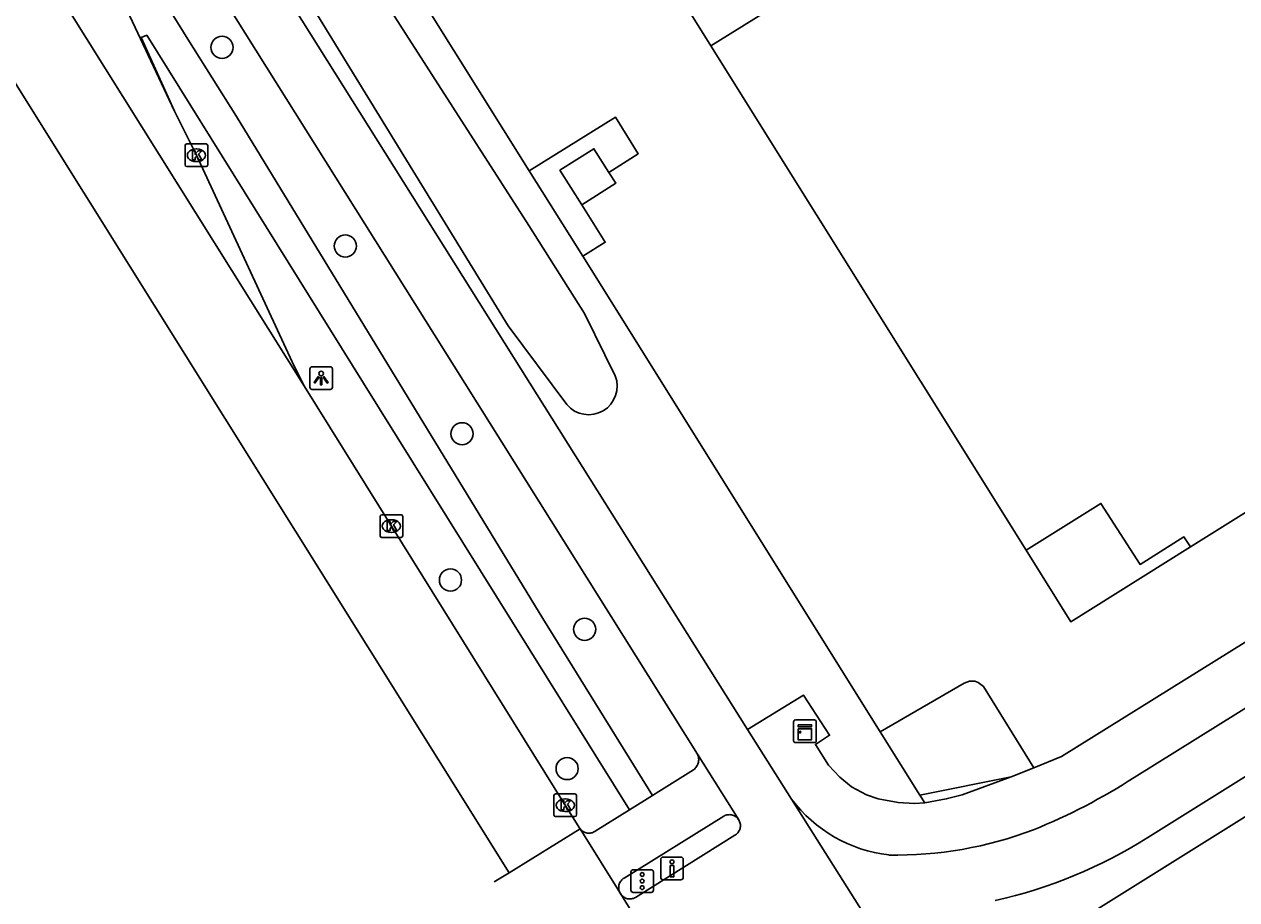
# Model space of a CAD drawing. Extents: x 158838 to 160074, y 386376 to 387776.
# Drawn here: x 159121.6 to 159175.2, y 386727.2 to 386765.8 of the extents above; entities that cross this region are included whole.
import ezdxf

# ---------------------------------------------------------------- set-up
doc = ezdxf.new("R2010")
doc.units = 0
for name, color, linetype in [('IMGEO_Berm_groen', 7, 'Continuous'), ('IMGEO_Boom', 7, 'Continuous'), ('IMGEO_Drukknoppaal', 7, 'Continuous'), ('IMGEO_Fietspad_gesloten', 7, 'Continuous'), ('IMGEO_Groenvoorziening', 7, 'Continuous'), ('IMGEO_Hek', 7, 'Continuous'), ('IMGEO_Kast', 7, 'Continuous'), ('IMGEO_Kolk', 7, 'Continuous'), ('IMGEO_Lage_trafo', 7, 'Continuous'), ('IMGEO_Lichtpunt', 7, 'Continuous'), ('IMGEO_OVBaan_open', 7, 'Continuous'), ('IMGEO_Pand', 7, 'Continuous'), ('IMGEO_Pand_overbouw', 7, 'Continuous'), ('IMGEO_Parkeervlak_open', 7, 'Continuous'), ('IMGEO_Rijbaan_lokaal_gesloten', 7, 'Continuous'), ('IMGEO_Rijbaan_regionaal_gesloten', 7, 'Continuous'), ('IMGEO_Verkeersregelinstallatiepaal', 7, 'Continuous'), ('IMGEO_Voetpad_open', 7, 'Continuous'), ('IMGEO_Waterloop', 7, 'Continuous')]:
    doc.layers.add(name, color=color, linetype=linetype)

msp = doc.modelspace()

# ---------------------------------------------------------------- linework, layer by layer
at = {"layer": 'IMGEO_Berm_groen'}
for points in [[(159143.926, 386759.369), (159146.284, 386755.603)], [(159159.428, 386734.612), (159161.174, 386731.823)], [(159161.388, 386731.481), (159161.174, 386731.823)]]:
    msp.add_lwpolyline(points, dxfattribs=at)
at = {"layer": 'IMGEO_Boom'}
for centre in [(159130.357, 386764.823), (159135.798, 386756.057), (159140.956, 386747.768), (159140.445, 386741.311), (159146.369, 386739.137), (159145.597, 386732.99)]:
    msp.add_circle(centre, 0.489, dxfattribs=at)
at = {"layer": 'IMGEO_Drukknoppaal'}
for p, q in [((159149.734, 386728.185), (159149.734, 386728.985)), ((159149.734, 386728.985), (159149.734, 386728.185)), ((159149.834, 386729.085), (159150.624, 386729.085)), ((159150.624, 386729.085), (159149.834, 386729.085)), ((159150.724, 386728.985), (159150.724, 386728.185)), ((159150.724, 386728.185), (159150.724, 386728.985)), ((159150.624, 386728.085), (159149.834, 386728.085)), ((159149.834, 386728.085), (159150.624, 386728.085))]:
    msp.add_line(p, q, dxfattribs=at)
msp.add_lwpolyline([(159150.304, 386728.71), (159150.304, 386728.21), (159150.154, 386728.21), (159150.154, 386728.71), (159150.304, 386728.71)], dxfattribs=at)
msp.add_circle((159150.229, 386728.875), 0.085, dxfattribs=at)
for centre, start, end in [((159149.834, 386728.985), 90, 180), ((159149.834, 386728.985), 90, 180), ((159150.624, 386728.985), 0, 90), ((159150.624, 386728.985), 360, 90), ((159149.834, 386728.185), 180, 270), ((159149.834, 386728.185), 180, 270), ((159150.624, 386728.185), 270, 0), ((159150.624, 386728.185), 270, 0)]:
    msp.add_arc(centre, 0.1, start, end, dxfattribs=at)
at = {"layer": 'IMGEO_Fietspad_gesloten'}
for points in [[(159153.556, 386734.708), (159143.952, 386750), (159123.016, 386783.333), (159107.784, 386807.586), (159105.291, 386810.988), (159102.504, 386814.154), (159102.451, 386814.209), (159101.304, 386815.324), (159095.249, 386821.212), (159093.442, 386823.227), (159091.461, 386825.74), (159089.683, 386828.15), (159082.8, 386839.159), (159079.753, 386844.002), (159072.053, 386856.336), (159051.929, 386888.316), (159051.101, 386889.639), (159035.145, 386915.136), (159017.155, 386944.035), (159000, 386971.66), (158998.45, 386974.253), (158992.568, 386983.667), (158992.533, 386984.139), (158984.936, 386996.361)], [(159128.77, 386769.613), (159141.08, 386750), (159151.358, 386733.624)], [(159209.738, 386754.334), (159208.914, 386753.711), (159204.519, 386750.728), (159203.354, 386750), (159171.25, 386729.946)], [(159200.537, 386751.206), (159198.599, 386750), (159170.64, 386732.597)], [(159155.508, 386731.646), (159153.556, 386734.708)], [(159151.358, 386733.624), (159153.177, 386730.727)], [(159159.43, 386725.415), (159155.508, 386731.646)], [(159153.177, 386730.727), (159153.198, 386730.688), (159153.216, 386730.649), (159153.229, 386730.607), (159153.239, 386730.565), (159153.246, 386730.522), (159153.248, 386730.479), (159153.247, 386730.435), (159153.241, 386730.392), (159153.232, 386730.35), (159153.219, 386730.308), (159153.202, 386730.268), (159153.182, 386730.229), (159153.159, 386730.193), (159153.132, 386730.159), (159153.102, 386730.127), (159153.07, 386730.098), (159153.035, 386730.072), (159152.998, 386730.049), (159148.623, 386727.304), (159148.612, 386727.298), (159148.572, 386727.278), (159148.53, 386727.262), (159148.487, 386727.25), (159148.443, 386727.242), (159148.399, 386727.237), (159148.354, 386727.237), (159148.31, 386727.241), (159148.266, 386727.248), (159148.223, 386727.26), (159148.181, 386727.275), (159148.14, 386727.294), (159148.102, 386727.317), (159148.065, 386727.342), (159148.031, 386727.371), (159148, 386727.403), (159147.972, 386727.438), (159147.947, 386727.475)]]:
    msp.add_lwpolyline(points, dxfattribs=at)
for centre, radius, start, end in [((159156.427, 386754.576), 26.174, 291.9082, 302.8896), ((159160.531, 386735.411), 6.278, 216.8503, 263.3097), ((159160.127, 386746.169), 16.997, 268.8962, 290.908), ((159159.799, 386748.156), 21.511, 282.626, 302.1633)]:
    msp.add_arc(centre, radius, start, end, dxfattribs=at)
at = {"layer": 'IMGEO_Groenvoorziening'}
msp.add_lwpolyline([(159161.174, 386731.823), (159165.201, 386732.619)], dxfattribs=at)
at = {"layer": 'IMGEO_Hek'}
for points in [[(159132.52, 386786.296), (159132.359, 386786.196), (159128.6, 386783.846), (159130.536, 386780.755), (159143.926, 386759.369), (159146.284, 386755.603), (159159.428, 386734.612), (159161.174, 386731.823)], [(159161.174, 386731.823), (159165.201, 386732.619), (159166.204, 386733.027), (159167.428, 386733.524), (159199.508, 386753.477), (159203.43, 386756.109), (159206.389, 386758.219), (159207.278, 386758.852), (159208.985, 386760.463)]]:
    msp.add_lwpolyline(points, dxfattribs=at)
at = {"layer": 'IMGEO_Kast'}
for p, q in [((159155.6, 386734.21), (159155.6, 386735.051)), ((159155.6, 386735.051), (159155.6, 386734.21)), ((159155.675, 386735.135), (159156.516, 386735.135)), ((159156.516, 386735.135), (159155.675, 386735.135)), ((159156.6, 386735.06), (159156.6, 386734.219)), ((159156.6, 386734.219), (159156.6, 386735.06)), ((159156.525, 386734.135), (159155.684, 386734.135)), ((159155.684, 386734.135), (159156.525, 386734.135))]:
    msp.add_line(p, q, dxfattribs=at)
for points in [[(159155.795, 386734.925), (159156.395, 386734.925), (159156.395, 386734.84), (159155.795, 386734.84), (159155.795, 386734.925)], [(159155.795, 386734.75), (159156.395, 386734.75), (159156.395, 386734.261), (159155.795, 386734.261), (159155.795, 386734.75)]]:
    msp.add_lwpolyline(points, dxfattribs=at)
msp.add_circle((159155.879, 386734.599), 0.0377, dxfattribs=at)
for centre, start, end in [((159155.678, 386735.057), 92.4484, 184.2845), ((159155.678, 386735.057), 92.4484, 184.2845), ((159156.522, 386735.057), 2.4484, 94.2845), ((159156.522, 386735.057), 2.4484, 94.2845), ((159155.678, 386734.213), 182.4484, 274.2845), ((159155.678, 386734.213), 182.4484, 274.2845), ((159156.522, 386734.213), 272.4484, 4.2845), ((159156.522, 386734.213), 272.4484, 4.2845)]:
    msp.add_arc(centre, 0.0779, start, end, dxfattribs=at)
at = {"layer": 'IMGEO_Kolk'}
for p, q in [((159128.724, 386759.635), (159128.724, 386760.487)), ((159128.799, 386760.561), (159129.651, 386760.561)), ((159129.725, 386760.487), (159129.725, 386759.635)), ((159129.212, 386760.341), (159129.237, 386760.341)), ((159129.651, 386759.561), (159128.799, 386759.561)), ((159129.235, 386759.781), (159129.21, 386759.781)), ((159137.334, 386743.269), (159137.334, 386744.121)), ((159137.409, 386744.195), (159138.261, 386744.195)), ((159137.822, 386743.975), (159137.847, 386743.975)), ((159138.335, 386744.121), (159138.335, 386743.269)), ((159137.845, 386743.415), (159137.82, 386743.415)), ((159138.261, 386743.195), (159137.409, 386743.195)), ((159145.014, 386730.947), (159145.014, 386731.799)), ((159145.089, 386731.873), (159145.941, 386731.873)), ((159145.502, 386731.653), (159145.527, 386731.653)), ((159146.015, 386731.799), (159146.015, 386730.947)), ((159145.525, 386731.093), (159145.5, 386731.093)), ((159145.941, 386730.873), (159145.089, 386730.873))]:
    msp.add_line(p, q, dxfattribs=at)
for points in [[(159128.724, 386759.635), (159128.724, 386760.487)], [(159128.799, 386760.561), (159129.651, 386760.561)], [(159129.725, 386760.487), (159129.725, 386759.635)], [(159129.045, 386760.261), (159129.168, 386760.261), (159129.168, 386760.11), (159129.298, 386760.261), (159129.462, 386760.261), (159129.316, 386760.11), (159129.469, 386759.861), (159129.317, 386759.861), (159129.232, 386760.025), (159129.168, 386759.958), (159129.168, 386759.861), (159129.045, 386759.861), (159129.045, 386760.261)], [(159129.651, 386759.561), (159128.799, 386759.561)], [(159137.334, 386743.269), (159137.334, 386744.121)], [(159137.409, 386744.195), (159138.261, 386744.195)], [(159137.655, 386743.895), (159137.778, 386743.895), (159137.778, 386743.744), (159137.908, 386743.895), (159138.072, 386743.895), (159137.926, 386743.744), (159138.079, 386743.495), (159137.927, 386743.495), (159137.842, 386743.659), (159137.778, 386743.592), (159137.778, 386743.495), (159137.655, 386743.495), (159137.655, 386743.895)], [(159138.335, 386744.121), (159138.335, 386743.269)], [(159138.261, 386743.195), (159137.409, 386743.195)], [(159145.014, 386730.947), (159145.014, 386731.799)], [(159145.089, 386731.873), (159145.941, 386731.873)], [(159145.335, 386731.573), (159145.458, 386731.573), (159145.458, 386731.422), (159145.588, 386731.573), (159145.752, 386731.573), (159145.606, 386731.422), (159145.759, 386731.173), (159145.607, 386731.173), (159145.522, 386731.337), (159145.458, 386731.27), (159145.458, 386731.173), (159145.335, 386731.173), (159145.335, 386731.573)], [(159146.015, 386731.799), (159146.015, 386730.947)], [(159145.941, 386730.873), (159145.089, 386730.873)]]:
    msp.add_lwpolyline(points, dxfattribs=at)
for centre, start, end in [((159128.801, 386760.485), 91.552, 178.448), ((159128.801, 386760.485), 91.552, 178.448), ((159129.649, 386760.485), 1.552, 88.448), ((159129.649, 386760.485), 1.552, 88.448), ((159128.801, 386759.637), 181.552, 268.448), ((159128.801, 386759.637), 181.552, 268.448), ((159129.649, 386759.637), 271.552, 358.448), ((159129.649, 386759.637), 271.552, 358.448), ((159137.411, 386744.119), 91.552, 178.448), ((159137.411, 386744.119), 91.552, 178.448), ((159138.259, 386744.119), 1.552, 88.448), ((159138.259, 386744.119), 1.552, 88.448), ((159137.411, 386743.271), 181.552, 268.448), ((159137.411, 386743.271), 181.552, 268.448), ((159138.259, 386743.271), 271.552, 358.448), ((159138.259, 386743.271), 271.552, 358.448), ((159145.091, 386731.797), 91.552, 178.448), ((159145.091, 386731.797), 91.552, 178.448), ((159145.939, 386731.797), 1.552, 88.448), ((159145.939, 386731.797), 1.552, 88.448), ((159145.091, 386730.949), 181.552, 268.448), ((159145.091, 386730.949), 181.552, 268.448), ((159145.939, 386730.949), 271.552, 358.448), ((159145.939, 386730.949), 271.552, 358.448)]:
    msp.add_arc(centre, 0.0765, start, end, dxfattribs=at)
for centre, major_axis, ratio, start_param, end_param in [((159129.211, 386760.061), (-0.387, 0.002), 0.722429, 4.712389, 7.853982), ((159129.236, 386760.061), (-0.39, 0.002), 0.717154, 1.570796, 4.712389), ((159137.821, 386743.695), (-0.387, 0.002), 0.722429, 4.712389, 7.853982), ((159137.846, 386743.695), (-0.39, 0.002), 0.717154, 1.570796, 4.712389), ((159145.501, 386731.373), (-0.387, 0.002), 0.722429, 4.712389, 7.853982), ((159145.526, 386731.373), (-0.39, 0.002), 0.717154, 1.570796, 4.712389)]:
    msp.add_ellipse(centre, major_axis=major_axis, ratio=ratio, start_param=start_param, end_param=end_param, dxfattribs=at)
at = {"layer": 'IMGEO_Lage_trafo'}
for points in [[(159146.243, 386757.878), (159145.28, 386759.399), (159146.781, 386760.349), (159147.441, 386759.307)], [(159147.441, 386759.307), (159147.744, 386758.828), (159146.243, 386757.878)]]:
    msp.add_lwpolyline(points, dxfattribs=at)
at = {"layer": 'IMGEO_Lichtpunt'}
for p, q in [((159134.234, 386750.631), (159134.234, 386749.824)), ((159134.234, 386750.631), (159134.234, 386749.824)), ((159135.136, 386750.726), (159134.328, 386750.726)), ((159135.136, 386750.726), (159134.328, 386750.726)), ((159135.23, 386749.824), (159135.23, 386750.631)), ((159135.23, 386749.824), (159135.23, 386750.631)), ((159134.328, 386749.73), (159135.136, 386749.73)), ((159134.328, 386749.73), (159135.136, 386749.73))]:
    msp.add_line(p, q, dxfattribs=at)
for points in [[(159134.608, 386750.295), (159134.647, 386750.267), (159134.459, 386750.005), (159134.421, 386750.032), (159134.608, 386750.295)], [(159134.71, 386750.247), (159134.757, 386750.247), (159134.757, 386749.925), (159134.71, 386749.925), (159134.71, 386750.247)], [(159134.82, 386750.267), (159134.858, 386750.294), (159135.045, 386750.032), (159135.006, 386750.004), (159134.82, 386750.267)]]:
    msp.add_lwpolyline(points, dxfattribs=at)
msp.add_circle((159134.733, 386750.429), 0.0994, dxfattribs=at)
for centre, start, end in [((159134.328, 386750.631), 90, 180), ((159134.328, 386750.631), 90, 180), ((159135.136, 386750.631), 0, 90), ((159135.136, 386750.631), 0, 90), ((159134.328, 386749.824), 180, 270), ((159134.328, 386749.824), 180, 270), ((159135.136, 386749.824), 270, 0), ((159135.136, 386749.824), 270, 360)]:
    msp.add_arc(centre, 0.0946, start, end, dxfattribs=at)
at = {"layer": 'IMGEO_OVBaan_open'}
for points in [[(159134, 386749.851), (159098.75, 386806.078)], [(159128.251, 386762.005), (159125.713, 386767.437), (159122.378, 386772.941), (159114.527, 386785.535)], [(159134, 386749.851), (159133.923, 386750), (159133.536, 386750.754), (159129.224, 386760.06), (159128.251, 386762.005)]]:
    msp.add_lwpolyline(points, dxfattribs=at)
at = {"layer": 'IMGEO_Pand'}
for points in [[(159141.399, 386781.766), (159151.946, 386764.896)], [(159151.946, 386764.896), (159178.263, 386781.231)], [(159165.863, 386742.636), (159151.946, 386764.896)], [(159194.106, 386755.882), (159173.128, 386742.771)], [(159165.863, 386742.636), (159169.168, 386744.695), (159170.897, 386741.999), (159172.84, 386743.213), (159173.128, 386742.771)]]:
    msp.add_lwpolyline(points, dxfattribs=at)
at = {"layer": 'IMGEO_Pand_overbouw'}
msp.add_lwpolyline([(159165.863, 386742.636), (159167.84, 386739.469), (159173.128, 386742.771), (159172.84, 386743.213), (159170.897, 386741.999), (159169.168, 386744.695)], close=True, dxfattribs=at)
at = {"layer": 'IMGEO_Parkeervlak_open'}
for points in [[(159130.536, 386780.755), (159143.926, 386759.369)], [(159143.926, 386759.369), (159147.726, 386761.745), (159148.737, 386760.128), (159147.441, 386759.307)], [(159146.243, 386757.878), (159147.277, 386756.224), (159146.284, 386755.603)], [(159146.284, 386755.603), (159159.428, 386734.612)], [(159159.428, 386734.612), (159163.131, 386736.757), (159163.362, 386736.845), (159163.599, 386736.842), (159163.753, 386736.788), (159163.986, 386736.62), (159166.204, 386733.027)]]:
    msp.add_lwpolyline(points, dxfattribs=at)
at = {"layer": 'IMGEO_Rijbaan_lokaal_gesloten'}
msp.add_lwpolyline([(159206.548, 386750.241), (159206.163, 386750), (159194.286, 386742.564), (159179.465, 386733.314), (159165.304, 386724.47), (159165.028, 386724.291)], dxfattribs=at)
at = {"layer": 'IMGEO_Rijbaan_regionaal_gesloten'}
for points in [[(159143.031, 386728.393), (159114.787, 386773.529), (159063.769, 386852.239), (159047.794, 386877.825), (159027.337, 386910.591), (159001.844, 386951.425), (158973.435, 386996.928), (158951.308, 387032.368), (158919.283, 387083.664), (158891.623, 387127.967), (158871.393, 387160.012), (158853.231, 387189.196)], [(159146.161, 386730.344), (159145.513, 386731.372), (159137.834, 386743.694), (159134, 386749.851)], [(159146.173, 386730.325), (159143.031, 386728.393)], [(159146.173, 386730.325), (159146.161, 386730.344)], [(159147.947, 386727.475), (159146.173, 386730.325)], [(159142.367, 386727.985), (159143.031, 386728.393)], [(159149.994, 386724.547), (159149.718, 386724.875), (159148.774, 386726.136), (159147.947, 386727.475)]]:
    msp.add_lwpolyline(points, dxfattribs=at)
at = {"layer": 'IMGEO_Verkeersregelinstallatiepaal'}
for p, q in [((159148.417, 386727.626), (159148.417, 386728.426)), ((159148.417, 386728.426), (159148.417, 386727.626)), ((159148.517, 386728.526), (159149.307, 386728.526)), ((159149.307, 386728.526), (159148.517, 386728.526)), ((159149.407, 386728.426), (159149.407, 386727.626)), ((159149.407, 386727.626), (159149.407, 386728.426)), ((159149.307, 386727.526), (159148.517, 386727.526)), ((159148.517, 386727.526), (159149.307, 386727.526))]:
    msp.add_line(p, q, dxfattribs=at)
for centre in [(159148.912, 386728.316), (159148.912, 386728.026), (159148.912, 386727.736)]:
    msp.add_circle(centre, 0.085, dxfattribs=at)
for centre, start, end in [((159148.517, 386728.426), 90, 180), ((159148.517, 386728.426), 90, 180), ((159149.307, 386728.426), 0, 90), ((159149.307, 386728.426), 360, 90), ((159148.517, 386727.626), 180, 270), ((159148.517, 386727.626), 180, 270), ((159149.307, 386727.626), 270, 0), ((159149.307, 386727.626), 270, 0)]:
    msp.add_arc(centre, 0.1, start, end, dxfattribs=at)
at = {"layer": 'IMGEO_Voetpad_open'}
for points in [[(159149.366, 386731.806), (159144.517, 386739.615), (159130.991, 386761.769), (159128.84, 386765.186), (159126.829, 386768.448), (159128.77, 386769.613)], [(159148.35, 386731.175), (159136.61, 386750), (159127.032, 386765.359), (159126.787, 386765.263), (159128.251, 386762.005)], [(159166.204, 386733.027), (159167.428, 386733.524), (159199.508, 386753.477), (159203.43, 386756.109), (159206.389, 386758.219)], [(159173.128, 386742.771), (159167.84, 386739.469), (159165.863, 386742.636)], [(159161.388, 386731.481), (159160.932, 386731.453), (159160.215, 386731.489), (159159.34, 386731.661), (159158.816, 386731.836), (159158.155, 386732.183), (159157.637, 386732.618), (159157.143, 386733.145), (159156.559, 386734.06), (159157.189, 386734.462), (159156.042, 386736.228), (159153.556, 386734.708)], [(159151.358, 386733.624), (159151.374, 386733.583), (159151.389, 386733.533), (159151.399, 386733.483), (159151.405, 386733.431), (159151.406, 386733.38), (159151.402, 386733.328), (159151.394, 386733.277), (159151.381, 386733.227), (159151.364, 386733.178), (159151.342, 386733.131), (159151.317, 386733.086), (159151.287, 386733.043), (159151.254, 386733.004), (159151.218, 386732.967), (159151.178, 386732.934), (159149.64, 386731.976), (159149.366, 386731.806)], [(159165.201, 386732.619), (159163.038, 386731.834), (159162.343, 386731.652), (159161.388, 386731.481)], [(159165.201, 386732.619), (159166.204, 386733.027)], [(159149.366, 386731.806), (159148.35, 386731.175)], [(159146.161, 386730.344), (159146.187, 386730.31), (159146.217, 386730.278), (159146.249, 386730.249), (159146.283, 386730.223), (159146.32, 386730.2), (159146.359, 386730.181), (159146.399, 386730.165), (159146.44, 386730.152), (159146.483, 386730.144), (159146.526, 386730.139), (159146.569, 386730.138), (159146.612, 386730.141), (159146.655, 386730.148), (159146.697, 386730.159), (159146.737, 386730.173), (159146.777, 386730.191), (159146.814, 386730.212), (159146.838, 386730.228), (159148.35, 386731.175)], [(159153.177, 386730.727), (159153.152, 386730.763), (159153.124, 386730.797), (159153.094, 386730.828), (159153.06, 386730.856), (159153.024, 386730.881), (159152.986, 386730.903), (159152.947, 386730.921), (159152.906, 386730.936), (159152.863, 386730.947), (159152.82, 386730.954), (159152.777, 386730.957), (159152.733, 386730.956), (159152.689, 386730.952), (159152.646, 386730.943), (159152.605, 386730.931), (159152.564, 386730.915), (159152.525, 386730.896), (159152.515, 386730.89), (159148.112, 386728.159), (159148.075, 386728.134), (159148.041, 386728.106), (159148.009, 386728.075), (159147.98, 386728.041), (159147.954, 386728.005), (159147.931, 386727.966), (159147.912, 386727.926), (159147.897, 386727.884), (159147.886, 386727.841), (159147.878, 386727.797), (159147.874, 386727.753), (159147.875, 386727.708), (159147.879, 386727.664), (159147.887, 386727.62), (159147.9, 386727.577), (159147.915, 386727.536), (159147.935, 386727.496), (159147.947, 386727.475)]]:
    msp.add_lwpolyline(points, dxfattribs=at)
at = {"layer": 'IMGEO_Waterloop'}
for points in [[(159147.723, 386750.324), (159146.367, 386753.081), (159143.899, 386756.959), (159125.822, 386785.104), (159111.158, 386808.568)], [(159114.93, 386797.418), (159123.625, 386783.72), (159130.596, 386772.739), (159142.998, 386752.528), (159145.585, 386749.058)]]:
    msp.add_lwpolyline(points, dxfattribs=at)
msp.add_arc((159146.547, 386749.872), 1.26, 220.2469, 21.0162, dxfattribs=at)

doc.saveas('drawing.dxf')
